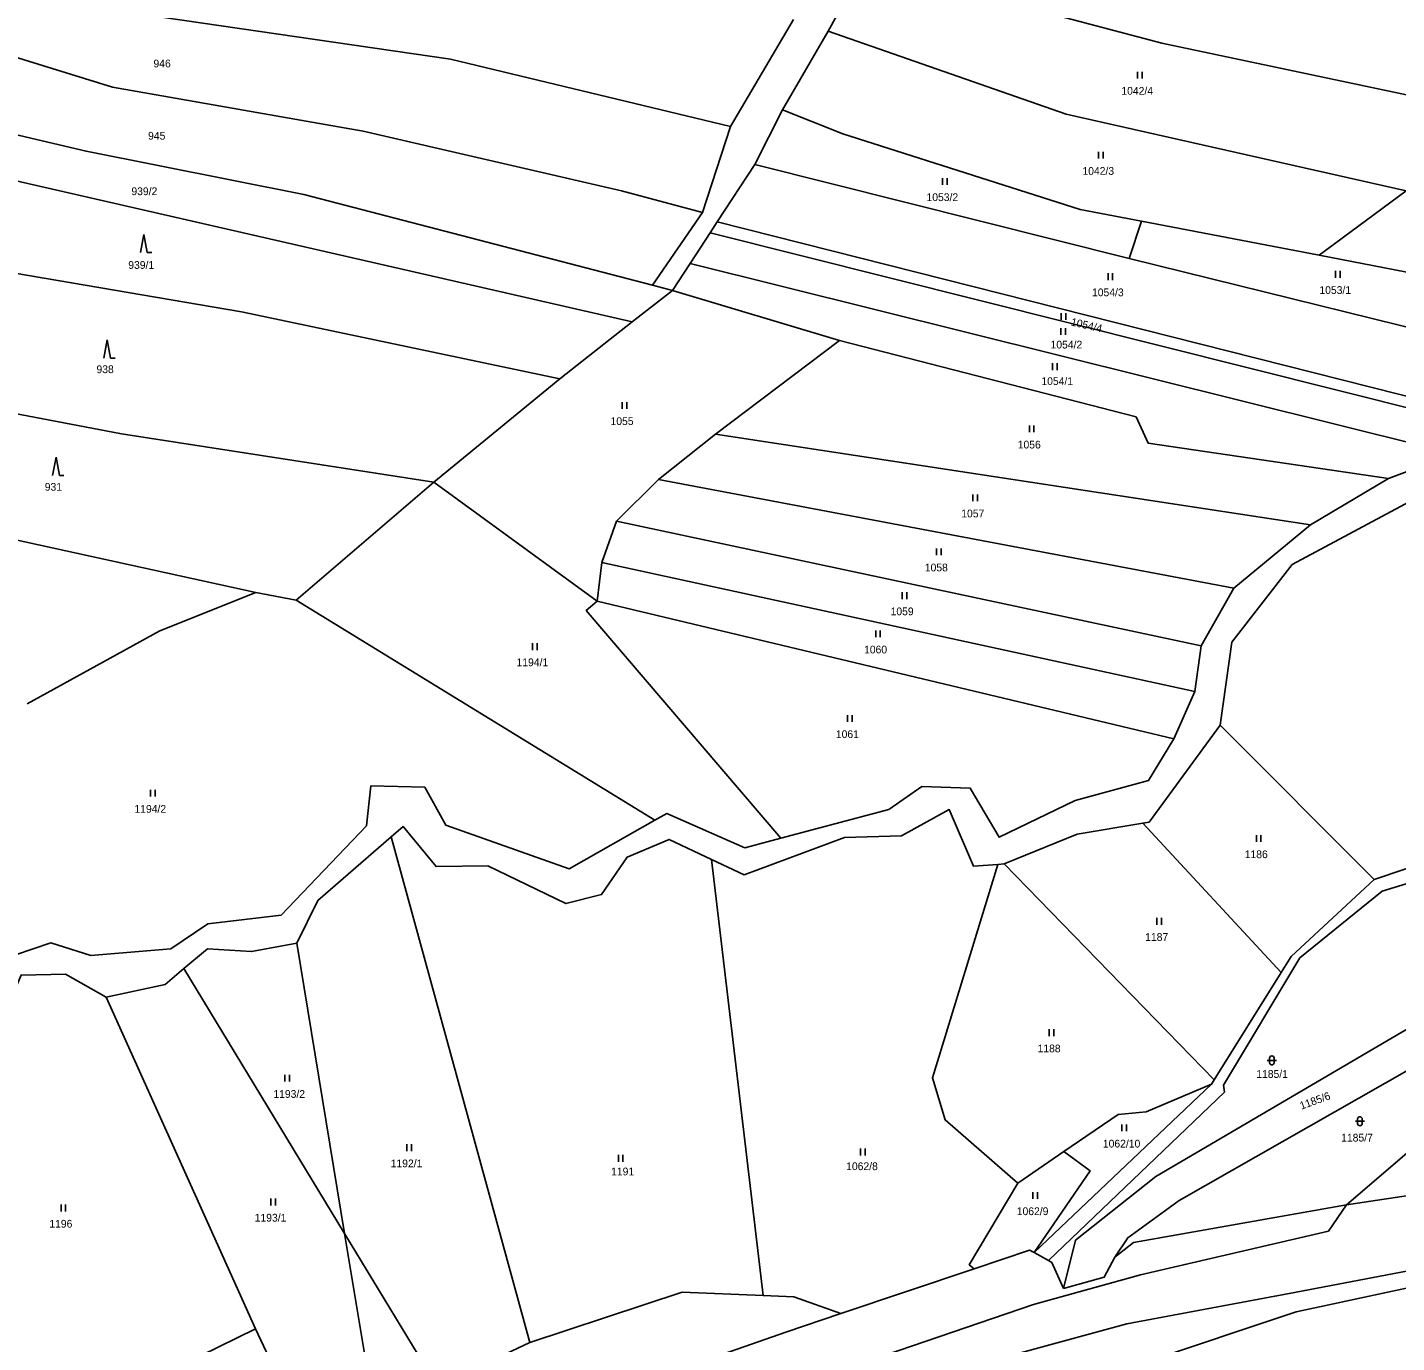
# Model space of a CAD drawing. Extents: x -755528 to -748832, y -1118122 to -1111095.
# Drawn here: x -751311.9 to -751011.2, y -1114360.4 to -1114071.8 of the extents above; entities that cross this region are included whole.
import ezdxf

# ---------------------------------------------------------------- set-up
doc = ezdxf.new("R2010")
doc.units = 0
for name, color, linetype in [('DZ_DO_ostatní', 7, 'Continuous'), ('DZ_DO_PUPFL', 7, 'Continuous'), ('DZ_NAD_ZPF', 7, 'Continuous'), ('TZ_UMVŽST', 7, 'Continuous')]:
    doc.layers.add(name, color=color, linetype=linetype)

msp = doc.modelspace()

# ---------------------------------------------------------------- linework, layer by layer
at = {"layer": 'DZ_DO_ostatní'}
for p, q in [((-751026.18, -1114335.96), (-751022.23, -1114330.23)), ((-751067.48, -1114345.54), (-751026.18, -1114335.96)), ((-751034.8, -1114349.7), (-750951.4, -1114333.74)), ((-751090.96, -1114352.05), (-751067.48, -1114345.54)), ((-751070.47, -1114356.29), (-751034.8, -1114349.7)), ((-751140.63, -1114369), (-751090.96, -1114352.05)), ((-751093.84, -1114362.72), (-751070.47, -1114356.29))]:
    msp.add_line(p, q, dxfattribs=at)
at = {"layer": 'DZ_NAD_ZPF'}
for p, q in [((-751136.05, -1114072.6), (-751126, -1114054.4)), ((-751143.67, -1114070.05), (-751157.52, -1114093.5)), ((-751146.06, -1114089.83), (-751136.05, -1114072.6)), ((-751152.16, -1114101.85), (-751146.06, -1114089.83)), ((-751179.07, -1114136.42), (-751367.93, -1114093.24)), ((-751157.52, -1114093.5), (-751163.63, -1114112.42)), ((-751160.4, -1114114.46), (-751152.16, -1114101.85)), ((-751152.16, -1114101.85), (-751069.94, -1114122.48)), ((-751009.15, -1114107.61), (-751028.25, -1114121.72)), ((-751163.63, -1114112.42), (-751174.64, -1114128.35)), ((-751161.95, -1114116.82), (-751160.4, -1114114.46)), ((-751160.4, -1114114.46), (-750982.65, -1114159.39)), ((-751067.24, -1114114.28), (-751069.94, -1114122.48)), ((-751067.24, -1114114.28), (-751028.25, -1114121.72)), ((-751166.38, -1114123.61), (-751161.95, -1114116.82)), ((-750986.61, -1114160.87), (-751161.95, -1114116.82)), ((-751069.94, -1114122.48), (-750979.75, -1114144.76)), ((-751028.25, -1114121.72), (-750976.63, -1114131.88)), ((-751170.22, -1114129.48), (-751166.38, -1114123.61)), ((-750998.58, -1114165.35), (-751166.38, -1114123.61)), ((-751170.22, -1114129.48), (-751174.64, -1114128.35)), ((-751179.07, -1114136.42), (-751170.22, -1114129.48)), ((-751170.22, -1114129.48), (-751133.56, -1114140.46)), ((-751194.94, -1114148.87), (-751179.07, -1114136.42)), ((-751160.75, -1114161.04), (-751133.56, -1114140.46)), ((-751222.61, -1114171.57), (-751194.94, -1114148.87)), ((-751173.26, -1114171), (-751160.75, -1114161.04)), ((-751160.75, -1114161.04), (-751030.15, -1114180.94)), ((-750998.58, -1114165.35), (-751013.04, -1114170.76)), ((-751013.04, -1114170.76), (-751030.15, -1114180.94)), ((-751252.85, -1114197.46), (-751222.61, -1114171.57)), ((-751222.61, -1114171.57), (-751186.77, -1114197.67)), ((-751182.5, -1114180.15), (-751173.26, -1114171)), ((-751173.26, -1114171), (-751046.99, -1114194.87)), ((-751185.77, -1114189.24), (-751182.5, -1114180.15)), ((-751182.5, -1114180.15), (-751054.16, -1114207.5)), ((-751030.15, -1114180.94), (-751046.99, -1114194.87)), ((-751186.77, -1114197.67), (-751185.77, -1114189.24)), ((-751185.77, -1114189.24), (-751055.53, -1114217.54)), ((-751046.99, -1114194.87), (-751054.16, -1114207.5)), ((-751261.73, -1114195.8), (-751252.85, -1114197.46)), ((-751252.85, -1114197.46), (-751174.07, -1114245.8)), ((-751186.77, -1114197.67), (-751060.13, -1114227.91)), ((-751054.16, -1114207.5), (-751055.53, -1114217.54)), ((-751055.53, -1114217.54), (-751060.13, -1114227.91)), ((-751049.97, -1114224.91), (-751016.13, -1114258.79)), ((-751066.97, -1114246.42), (-751036.61, -1114279.24)), ((-751231.97, -1114249.42), (-751201.54, -1114360.39)), ((-751161.64, -1114254.39), (-751150.31, -1114350.13)), ((-751098.79, -1114255.49), (-751097.39, -1114255.39)), ((-751097.39, -1114255.39), (-751051.32, -1114302.74)), ((-751252.71, -1114272.77), (-751242.21, -1114336.49)), ((-751242.21, -1114336.49), (-751277.48, -1114278.35)), ((-751036.61, -1114279.24), (-751051.32, -1114302.74)), ((-751294.59, -1114284.61), (-751261.75, -1114357.39)), ((-751051.32, -1114302.74), (-751051.87, -1114303.74)), ((-751051.87, -1114303.74), (-751090.79, -1114340.7)), ((-751084.28, -1114318.53), (-751094.42, -1114325.47)), ((-751242.21, -1114336.49), (-751221.89, -1114369.98)), ((-751242.21, -1114336.49), (-751235.62, -1114376.45)), ((-751087.68, -1114342.41), (-751090.79, -1114340.7)), ((-751104.01, -1114344.22), (-751133.23, -1114354.08)), ((-751087.68, -1114342.41), (-751086.91, -1114342.83)), ((-751086.91, -1114342.83), (-751084.4, -1114348.57)), ((-751133.23, -1114354.08), (-751145.34, -1114358.17)), ((-751261.75, -1114357.39), (-751317.54, -1114384.7)), ((-751242.35, -1114398.9), (-751261.75, -1114357.39)), ((-751201.54, -1114360.39), (-751221.89, -1114369.98))]:
    msp.add_line(p, q, dxfattribs=at)
for points in [[(-751157.52, -1114093.5), (-751219, -1114078.74), (-751299.04, -1114067.13), (-751386.62, -1114041.68)], [(-751126, -1114054.4), (-751087.73, -1114068.66), (-751062.78, -1114075.21), (-750994.52, -1114089.61)], [(-751163.63, -1114112.42), (-751181.4, -1114107.64), (-751238.15, -1114094.51), (-751293.21, -1114084.85), (-751339.17, -1114070.7), (-751378.46, -1114065.6)], [(-751009.15, -1114107.61), (-751083.76, -1114090.83), (-751136.05, -1114072.6)], [(-751174.64, -1114128.35), (-751251.17, -1114108.41), (-751298.96, -1114098.94), (-751370.3, -1114082.15)], [(-751146.06, -1114089.83), (-751132.82, -1114095.11), (-751080.69, -1114111.72), (-751067.24, -1114114.28)], [(-751194.94, -1114148.87), (-751264.86, -1114134.23), (-751364.46, -1114117.2)], [(-751049.97, -1114224.91), (-751047.44, -1114206.73), (-751034.16, -1114189.65), (-751005.16, -1114174.11), (-750966.29, -1114163.48), (-750953.87, -1114146.96), (-750953.55, -1114136.73)], [(-751133.56, -1114140.46), (-751068.43, -1114157.24), (-751065.8, -1114163.01), (-751013.04, -1114170.76)], [(-751222.61, -1114171.57), (-751291.23, -1114160.97), (-751368.76, -1114146.2)], [(-750893.95, -1114157.43), (-750908.22, -1114194.44), (-750943.19, -1114212.9), (-750956.24, -1114228.21), (-750996.4, -1114252.15), (-751016.13, -1114258.79)], [(-751261.73, -1114195.8), (-751326.22, -1114181.71), (-751379.6, -1114177.27)], [(-751311.92, -1114220.2), (-751282.78, -1114204.18), (-751261.73, -1114195.8)], [(-751186.77, -1114197.67), (-751189.16, -1114199.77), (-751146.44, -1114249.75)], [(-751066.97, -1114246.42), (-751065.6, -1114246.19), (-751049.97, -1114224.91)], [(-751060.13, -1114227.91), (-751065.7, -1114237.1), (-751081.8, -1114241.49), (-751098.52, -1114249.51), (-751104.84, -1114238.75), (-751115.5, -1114238.35), (-751122.74, -1114243.43), (-751146.44, -1114249.75)], [(-751174.07, -1114245.8), (-751192.89, -1114256.46), (-751219.98, -1114246.87), (-751224.63, -1114238.56), (-751236.46, -1114238.27), (-751237.44, -1114246.98), (-751256.11, -1114266.62), (-751272.22, -1114268.55), (-751280.34, -1114274.03), (-751297.91, -1114275.48), (-751306.69, -1114272.72), (-751318.42, -1114276.63), (-751322.53, -1114285.34), (-751324.09, -1114286.41), (-751335.44, -1114313.9), (-751339.83, -1114310.92), (-751351.56, -1114314.35)], [(-751146.44, -1114249.75), (-751154.32, -1114251.85), (-751171.47, -1114244.32), (-751174.07, -1114245.8)], [(-751161.64, -1114254.39), (-751154.46, -1114257.77), (-751132.45, -1114249.61), (-751119.94, -1114249.22), (-751109.47, -1114243.45), (-751104.13, -1114255.88), (-751098.79, -1114255.49)], [(-751231.97, -1114249.42), (-751229.36, -1114247.16), (-751222.13, -1114255.97), (-751210.78, -1114255.77), (-751193.61, -1114264.07), (-751185.79, -1114262.12), (-751180.21, -1114253.9), (-751170.95, -1114250), (-751161.64, -1114254.39)], [(-751097.39, -1114255.39), (-751081.35, -1114248.83), (-751066.97, -1114246.42)], [(-751252.71, -1114272.77), (-751248.12, -1114263.39), (-751231.97, -1114249.42)], [(-751094.42, -1114325.47), (-751110.33, -1114311.57), (-751113.16, -1114302.3), (-751098.79, -1114255.49)], [(-751002.2, -1114257.65), (-751014.41, -1114261.35), (-751032.5, -1114276.02), (-751049.25, -1114303.96), (-751049.05, -1114305.45), (-751087.68, -1114342.41)], [(-751016.13, -1114258.79), (-751034.37, -1114275.67), (-751036.61, -1114279.24)], [(-751277.48, -1114278.35), (-751272.34, -1114274.02), (-751262.65, -1114274.6), (-751252.71, -1114272.77)], [(-751294.59, -1114284.61), (-751281.63, -1114281.84), (-751277.48, -1114278.35)], [(-751336.94, -1114349.21), (-751340.72, -1114332.55), (-751339.46, -1114319.19), (-751331.44, -1114321.73), (-751313.25, -1114279.76), (-751303.5, -1114279.58), (-751294.59, -1114284.61)], [(-751084.4, -1114348.57), (-751081.74, -1114337.99), (-751064.11, -1114323.97), (-751006.73, -1114290.3), (-750990.37, -1114282.63), (-750986.16, -1114281.44)], [(-751007.94, -1114300.24), (-751059, -1114329.22), (-751070.27, -1114337.43), (-751073.11, -1114341.67)], [(-751051.87, -1114303.74), (-751066.21, -1114309.79), (-751072.36, -1114310.37), (-751084.28, -1114318.53)], [(-750964.35, -1114309.37), (-750996.27, -1114313.69), (-751008.97, -1114318.85), (-751022.23, -1114330.23)], [(-751022.23, -1114330.23), (-751001.8, -1114327.11), (-750969.32, -1114320.94), (-750940.2, -1114316.25), (-750925.02, -1114311.45)], [(-751090.79, -1114340.7), (-751078.54, -1114322.72), (-751084.28, -1114318.53)], [(-751104.01, -1114344.22), (-751105.07, -1114343.36), (-751094.42, -1114325.47)], [(-751022.23, -1114330.23), (-751068.98, -1114338.5), (-751073.11, -1114341.67)], [(-750945.03, -1114335.42), (-750950.73, -1114336.01), (-751033.28, -1114353.67), (-751067.06, -1114364.94), (-751072.97, -1114369.19), (-751076.3, -1114364.81)], [(-751090.79, -1114340.7), (-751091.86, -1114340.12), (-751104.01, -1114344.22)], [(-751073.11, -1114341.67), (-751075.43, -1114346.05), (-751084.4, -1114348.57)], [(-751150.31, -1114350.13), (-751168.12, -1114349.36), (-751201.54, -1114360.39)], [(-751133.23, -1114354.08), (-751143.61, -1114350.42), (-751150.31, -1114350.13)], [(-751145.34, -1114358.17), (-751193.93, -1114375.16), (-751238.68, -1114397.09), (-751242.35, -1114398.9)]]:
    msp.add_lwpolyline(points, dxfattribs=at)
at = {"layer": 'TZ_UMVŽST'}
for p, q in [((-751068.131, -1114082.98), (-751068.131, -1114081.48)), ((-751067.13, -1114082.98), (-751067.13, -1114081.48)), ((-751076.681, -1114100.57), (-751076.681, -1114099.07)), ((-751075.68, -1114100.57), (-751075.68, -1114099.07)), ((-751110.921, -1114106.33), (-751110.921, -1114104.83)), ((-751109.92, -1114106.33), (-751109.92, -1114104.83)), ((-751286.3, -1114117.19), (-751287.05, -1114121.19)), ((-751285.55, -1114121.19), (-751286.3, -1114117.19)), ((-751285.55, -1114121.19), (-751284.554, -1114121.19)), ((-751074.581, -1114127.22), (-751074.581, -1114125.72)), ((-751073.58, -1114127.22), (-751073.58, -1114125.72)), ((-751024.651, -1114126.72), (-751024.651, -1114125.22)), ((-751023.65, -1114126.72), (-751023.65, -1114125.22)), ((-751084.881, -1114135.98), (-751084.881, -1114134.48)), ((-751083.88, -1114135.98), (-751083.88, -1114134.48)), ((-751084.951, -1114139.27), (-751084.951, -1114137.77)), ((-751083.95, -1114139.27), (-751083.95, -1114137.77)), ((-751294.34, -1114140.37), (-751295.09, -1114144.37)), ((-751293.59, -1114144.37), (-751294.34, -1114140.37)), ((-751293.59, -1114144.37), (-751292.594, -1114144.37)), ((-751086.801, -1114146.98), (-751086.801, -1114145.48)), ((-751085.8, -1114146.98), (-751085.8, -1114145.48)), ((-751181.261, -1114155.49), (-751181.261, -1114153.99)), ((-751180.26, -1114155.49), (-751180.26, -1114153.99)), ((-751091.861, -1114160.64), (-751091.861, -1114159.14)), ((-751090.86, -1114160.64), (-751090.86, -1114159.14)), ((-751305.58, -1114166.12), (-751306.33, -1114170.12)), ((-751304.83, -1114170.12), (-751305.58, -1114166.12)), ((-751304.83, -1114170.12), (-751303.834, -1114170.12)), ((-751104.251, -1114175.76), (-751104.251, -1114174.26)), ((-751103.25, -1114175.76), (-751103.25, -1114174.26)), ((-751112.251, -1114187.61), (-751112.251, -1114186.11)), ((-751111.25, -1114187.61), (-751111.25, -1114186.11)), ((-751119.771, -1114197.24), (-751119.771, -1114195.74)), ((-751118.77, -1114197.24), (-751118.77, -1114195.74)), ((-751200.931, -1114208.43), (-751200.931, -1114206.93)), ((-751199.93, -1114208.43), (-751199.93, -1114206.93)), ((-751125.601, -1114205.62), (-751125.601, -1114204.12)), ((-751124.6, -1114205.62), (-751124.6, -1114204.12)), ((-751131.791, -1114224.2), (-751131.791, -1114222.7)), ((-751130.79, -1114224.2), (-751130.79, -1114222.7)), ((-751284.821, -1114240.59), (-751284.821, -1114239.09)), ((-751283.82, -1114240.59), (-751283.82, -1114239.09)), ((-751042.021, -1114250.56), (-751042.021, -1114249.06)), ((-751041.02, -1114250.56), (-751041.02, -1114249.06)), ((-751063.881, -1114268.72), (-751063.881, -1114267.22)), ((-751062.88, -1114268.72), (-751062.88, -1114267.22)), ((-751087.491, -1114293.18), (-751087.491, -1114291.68)), ((-751086.49, -1114293.18), (-751086.49, -1114291.68)), ((-751039.6444, -1114298.5032), (-751037.6424, -1114298.5032)), ((-751039.1444, -1114298.0032), (-751039.1444, -1114299.0042)), ((-751038.1424, -1114299.0042), (-751038.1424, -1114298.0032)), ((-751255.3378, -1114303.1533), (-751255.3378, -1114301.6533)), ((-751254.3368, -1114303.1533), (-751254.3368, -1114301.6533)), ((-751020.291, -1114311.861), (-751018.289, -1114311.861)), ((-751019.791, -1114311.361), (-751019.791, -1114312.362)), ((-751018.789, -1114312.362), (-751018.789, -1114311.361)), ((-751071.541, -1114314.07), (-751071.541, -1114312.57)), ((-751070.54, -1114314.07), (-751070.54, -1114312.57)), ((-751228.561, -1114318.41), (-751228.561, -1114316.91)), ((-751227.56, -1114318.41), (-751227.56, -1114316.91)), ((-751128.9415, -1114319.3685), (-751128.9415, -1114317.8685)), ((-751127.9405, -1114319.3685), (-751127.9405, -1114317.8685)), ((-751182.0996, -1114320.7448), (-751182.0996, -1114319.2448)), ((-751181.0986, -1114320.7448), (-751181.0986, -1114319.2448)), ((-751304.481, -1114331.66), (-751304.481, -1114330.16)), ((-751303.48, -1114331.66), (-751303.48, -1114330.16)), ((-751258.421, -1114330.33), (-751258.421, -1114328.83)), ((-751257.42, -1114330.33), (-751257.42, -1114328.83)), ((-751091.101, -1114328.91), (-751091.101, -1114327.41)), ((-751090.1, -1114328.91), (-751090.1, -1114327.41))]:
    msp.add_line(p, q, dxfattribs=at)
for centre, start, end in [((-751038.6434, -1114298.0031), 0, 180), ((-751038.6434, -1114299.0031), 180, 359.987886), ((-751019.29, -1114311.3609), 0, 180), ((-751019.29, -1114312.3609), 180, 359.987886)]:
    msp.add_arc(centre, 0.5, start, end, dxfattribs=at)

# ---------------------------------------------------------------- texts
at = {"layer": 'DZ_DO_PUPFL'}
for s, p in [('946', (-751284.185, -1114080.53)), ('1042/4', (-751071.667, -1114086.53)), ('945', (-751285.365, -1114096.4)), ('1042/3', (-751080.217, -1114104.12)), ('939/2', (-751289.028, -1114108.58)), ('1053/2', (-751114.457, -1114109.88)), ('939/1', (-751289.718, -1114124.76)), ('1053/1', (-751028.187, -1114130.27)), ('1054/3', (-751078.117, -1114130.77)), ('1054/2', (-751087.217, -1114142.24)), ('938', (-751296.695, -1114147.65)), ('1054/1', (-751089.227, -1114150.26)), ('1055', (-751183.824, -1114159.04)), ('1056', (-751094.424, -1114164.19)), ('931', (-751308.055, -1114173.46)), ('1057', (-751106.814, -1114179.31)), ('1058', (-751114.824, -1114191.16)), ('1059', (-751122.334, -1114200.79)), ('1060', (-751128.164, -1114209.17)), ('1194/1', (-751204.467, -1114211.98)), ('1061', (-751134.354, -1114227.75)), ('1194/2', (-751288.357, -1114244.14)), ('1186', (-751044.584, -1114254.11)), ('1187', (-751066.444, -1114272.27)), ('1188', (-751090.064, -1114296.73)), ('1185/1', (-751042.0467, -1114302.3308)), ('1193/2', (-751257.8525, -1114306.7181)), ('1185/7', (-751023.407, -1114316.31)), ('1062/10', (-751075.726, -1114317.62)), ('1192/1', (-751232.097, -1114321.96)), ('1062/8', (-751132.0881, -1114322.5865)), ('1191', (-751183.6989, -1114323.7336)), ('1193/1', (-751261.957, -1114333.88)), ('1062/9', (-751094.637, -1114332.46)), ('1196', (-751307.044, -1114335.21))]:
    msp.add_text(s, height=1.7, dxfattribs=at).set_placement(p)
for s, rotation, p in [('1054/4', 347, (-751082.867, -1114137.15)), ('1185/6', 20, (-751032.144, -1114309.3302))]:
    msp.add_text(s, height=1.7, rotation=rotation, dxfattribs=at).set_placement(p)

doc.saveas('drawing.dxf')
